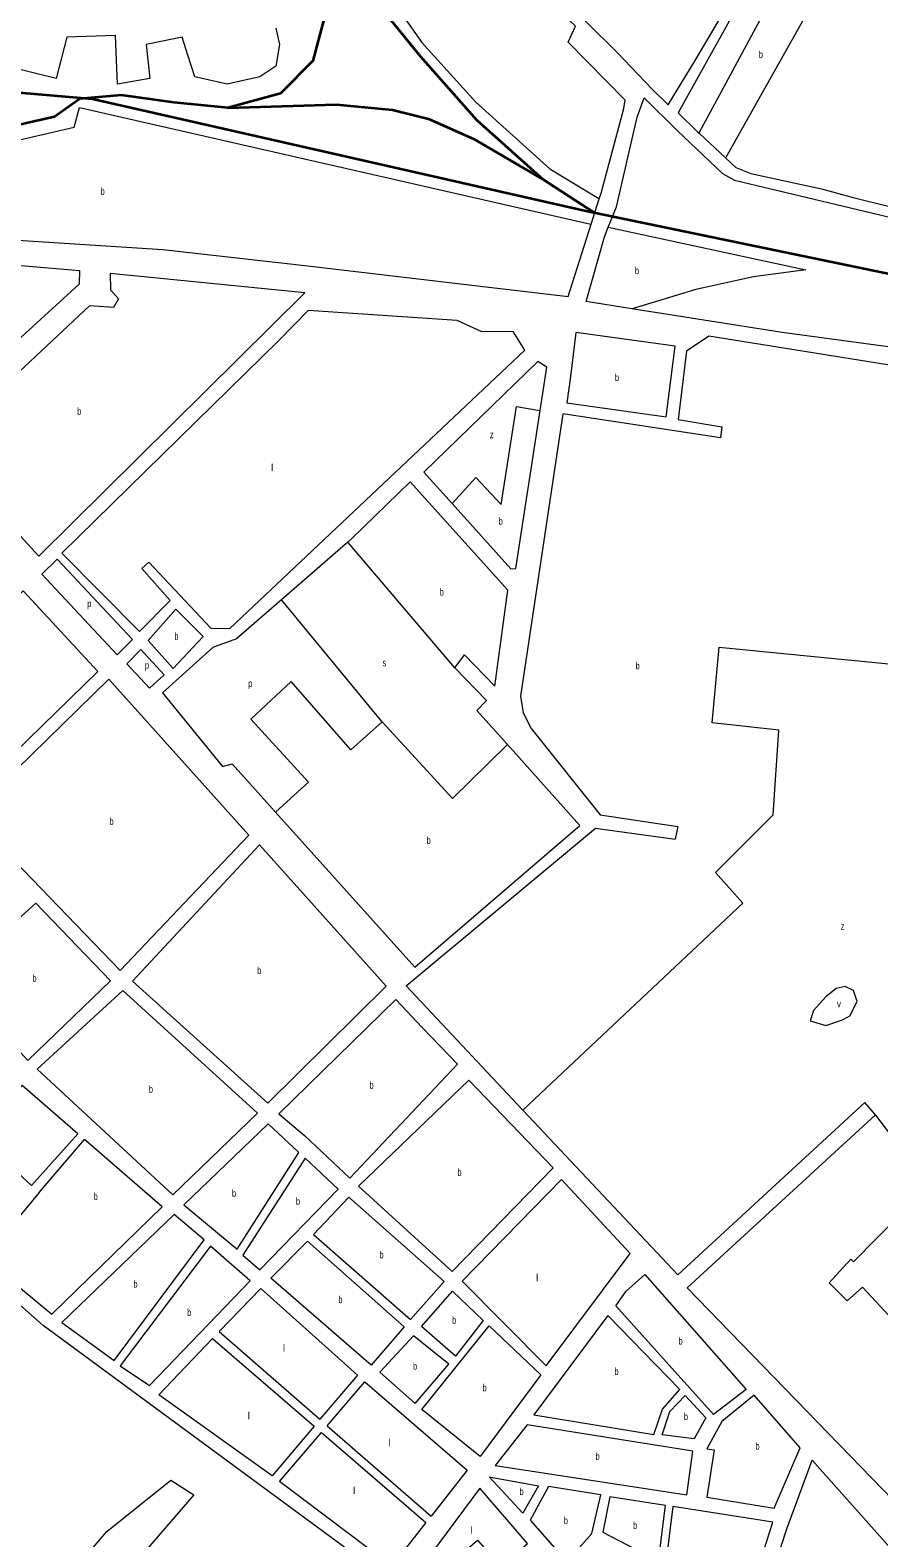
# Model space of a CAD drawing. Extents: x 639657 to 671642, y 222838 to 252123.
# Drawn here: x 658048 to 659240, y 236660 to 238779 of the extents above; entities that cross this region are included whole.
import ezdxf

# ---------------------------------------------------------------- set-up
doc = ezdxf.new("R2010")
doc.units = 0
doc.header["$LTSCALE"] = 4
for name, color, linetype, lineweight in [('1', 7, 'Continuous', 13), ('15', 7, 'Continuous', 13), ('21', 7, 'Continuous', 13), ('57', 7, 'Continuous', 35)]:
    doc.layers.add(name, color=color, linetype=linetype, lineweight=lineweight)
doc.layers.add('7', color=7, linetype='Continuous')

msp = doc.modelspace()

# ---------------------------------------------------------------- linework, layer by layer
at = {"layer": '1'}
for p, q in [((658730.3, 238022), (658764.42, 238244.203)), ((658049.867, 237154.898), (658114.782, 237227.812)), ((658060.47, 237145.14), (658124.091, 237219.753)), ((658313.319, 236949.845), (658372.14, 237010.43)), ((658372.14, 237010.43), (658507.605, 236888.746)), ((658304.076, 236940.193), (658446.902, 236816.896)), ((658313.319, 236949.845), (658455.037, 236826.525)), ((658507.605, 236888.746), (658455.037, 236826.525)), ((658465.321, 236817.575), (658518.229, 236879.154)), ((658446.902, 236816.896), (658387.919, 236747.081)), ((658457.142, 236808.056), (658603.967, 236681.306)), ((658465.321, 236817.575), (658611.248, 236690.592))]:
    msp.add_line(p, q, dxfattribs=at)
for points in [[(658847.523, 238541.526), (658850.13, 238549.69), (658882.08, 238668.7), (658883.95, 238680.03), (658803.98, 238761.87), (658814.17, 238784.15), (658738.75, 238856.42), (658658.01, 238926.42), (658442.29, 239151.03), (658431.985, 239154.805)], [(658820.159, 238800.055), (658829.06, 238790.43), (658872.59, 238747.45), (658921.71, 238695.48), (658944.29, 238673.47), (658982.19, 238735.76), (659048.98, 238849.09), (659136.87, 239009.25), (659203.75, 239129), (659215.26, 239124.27), (658958.54, 238662.54), (658986.09, 238635.29), (658987.732, 238633.76), (659025.021, 238599.015)], [(658860.244, 238501.589), (658871.57, 238530.35), (658900.66, 238656.27), (658910.73, 238683.38), (658957.01, 238637.79), (659020.86, 238577.05), (659037.75, 238567.79), (659395.07, 238482.65), (659729.35, 238394.78), (659995.65, 238331.13), (660443.05, 238216.19), (660675.62, 238154.61), (660733.87, 238147.64), (661057.02, 238117.22), (661125.8, 238108.27), (661132.67, 238082.42), (661097.25, 238065.67), (661056.14, 238051.45), (661010.55, 238038.85), (660961.71, 238033.56), (660800.99, 238053.45)], [(657417.718, 238621.02), (657553.13, 238564.73), (657621.48, 238517.53), (657763.17, 238502.79), (657767.72, 238514.18), (657814.55, 238511.05), (657816.94, 238501.44), (658008.65, 238484.71), (658234.16, 238470.44), (658437.85, 238447.56), (658803.79, 238404.54), (658836.212, 238506.095), (658847.523, 238541.526)], [(659025.021, 238599.015), (659039.45, 238585.57), (659060.63, 238576.96), (659160.03, 238555.79), (659204.4, 238543.46), (659310.38, 238517.08), (659491.859, 238474.143)], [(658893.324, 238387.062), (658829.23, 238397.11), (658854.9, 238488.02), (658860.244, 238501.589)], [(657854.22, 238463.53), (658117, 238441), (658116.4, 238421.64), (657899.41, 238223.39), (657760.45, 238366.11)], [(658328.31, 237937.92), (658743.09, 238329.12), (658726.32, 238355.04), (658682.28, 238354.49), (658648.02, 238370.83), (658438.65, 238384.47), (658397.24, 238342.61), (658092.47, 238043.86), (658201.6, 237933.72), (658244.328, 237977.067), (658204.561, 238021.921), (658214.69, 238030.789)], [(660800.99, 238053.45), (660000.64, 238163.12), (659827.06, 238204.84), (659589.63, 238266.1), (659385.27, 238315.83), (659104.35, 238353.98), (658893.324, 238387.062)], [(659416.867, 238275.517), (659337.16, 238294.9), (659001.61, 238348.4), (658969.88, 238327.74), (658958.31, 238231.27), (659019.82, 238220.97), (659018.04, 238205.88), (658796.36, 238239.63), (658736.9, 237842.7), (658740.71, 237819.15), (658752, 237797.4), (658848.994, 237676.039), (658957.876, 237659.568), (658954.078, 237641.83)], [(658764.42, 238244.203), (658773.78, 238305.16), (658761.22, 238312.91), (658601.2, 238157.44), (658640.69, 238113.587)], [(658644.35, 237882.3), (658657.94, 237900.9), (658700.55, 237856.85), (658719.23, 237991.64), (658581.65, 238144.06), (658499.74, 238064.16), (658494.151, 238059.291), (658400.864, 237978.033)], [(658640.69, 238113.587), (658723.32, 238021.83), (658730.3, 238022)], [(658214.69, 238030.789), (658301.43, 237938.33), (658328.31, 237937.92)], [(658400.864, 237978.033), (658337.81, 237923.11), (658304.26, 237911), (658233.83, 237847.47), (658318.09, 237743.7), (658331.42, 237747.79), (658392.418, 237679.913)], [(658718.415, 237774.67), (658675.61, 237822.38), (658689.23, 237836.69), (658644.35, 237882.3)], [(658392.418, 237679.913), (658588.39, 237461.84), (658820.4, 237661), (658718.415, 237774.67)], [(658740.284, 237261.081), (658576.39, 237435.66), (658842.16, 237657.2), (658954.078, 237641.83)], [(658114.782, 237227.812), (658036.71, 237295.41), (657968.51, 237229.77), (658049.867, 237154.898)], [(659235.52, 237254.49), (659220.94, 237271.76), (658957.84, 237029.34), (658740.284, 237261.081)], [(659834.184, 236747.301), (659840.23, 236583.39), (659311.84, 236668), (659276.19, 236697.2), (658971.19, 237011.41), (659235.52, 237254.49)], [(658060.47, 237145.14), (657984.74, 237053.96), (658025.9, 237017.99), (658078.08, 236974.09), (658233.33, 237125.17), (658124.091, 237219.753)], [(658329.867, 236317.332), (658539.21, 236592.55), (658536.53, 236612.24), (658065.97, 236958.54), (657930.86, 237077.69), (657766.4, 236907.11), (657847.52, 236820.47), (657860.07, 236747.72), (657844.01, 236702.2), (657778.2, 236626.44), (657749.87, 236598.88), (657718.73, 236598.11), (657605.75, 236462.78)], [(658387.919, 236747.081), (658228.68, 236860.72), (658304.076, 236940.193)], [(658518.229, 236879.154), (658661.7, 236754.94), (658611.248, 236690.592)], [(658603.967, 236681.306), (658556.01, 236620.14), (658397.94, 236739.153), (658457.142, 236808.056)]]:
    msp.add_lwpolyline(points, dxfattribs=at)
for points in [[(658059.81, 238039.29), (658433.73, 238409.6), (658160.09, 238436.69), (658160.66, 238413.6), (658171.73, 238400.98), (658165.04, 238388.99), (658131.13, 238391.38), (657918.98, 238192.71)], [(658954.13, 238334.33), (658814.81, 238353.868), (658806.88, 238292.01), (658802.149, 238255.044), (658941.55, 238235.16)], [(658191.68, 237922.19), (658085.7, 238035.09), (658064.19, 238014.15), (658170.18, 237900.7)], [(658142.82, 237877.46), (657947.65, 237687.27), (657842.83, 237796.98), (658037.9, 237990.93)], [(658290.97, 237926.79), (658248.57, 237881.68), (658213.74, 237921.12), (658252.672, 237964.907)], [(658183.39, 237888.14), (658215.4, 237854), (658235.89, 237872.77), (658203.3, 237908.51)], [(658174.22, 237456.98), (658354.87, 237647.36), (658158.13, 237866.56), (657962.98, 237675.83)], [(658548.21, 237435.06), (658370.25, 237633.77), (658191.78, 237442.37), (658381.96, 237270.83)], [(658044.63, 237330.74), (658160.6, 237442.68), (658055.8, 237551.85), (657938.6, 237445.79)], [(658367.27, 237256.5), (658178.13, 237429.14), (658057.83, 237318.71), (658248.14, 237141.79)], [(658397.3, 237255.59), (658433.46, 237225.24), (658497.2, 237165.6), (658648.45, 237325.71), (658598.54, 237377.29), (658561.82, 237416.5)], [(658782.68, 237179.7), (658664.07, 237303), (658509.3, 237154.08), (658640.72, 237034.33)], [(658425.538, 237201.426), (658382.46, 237241.71), (658263.88, 237128.08), (658338.52, 237065.47)], [(658434.126, 237193.394), (658346.79, 237057.08), (658370.41, 237036.72), (658480.39, 237150.13)], [(658891, 237059.37), (658794.37, 237163.34), (658655.03, 237020.71), (658772.99, 236901.7)], [(658629.79, 237020.08), (658495.72, 237138.7), (658445.99, 237086.42), (658582.24, 236966.78)], [(658292.52, 237078.83), (658250.26, 237114.31), (658092.34, 236962.62), (658165.68, 236909.11)], [(658356.82, 237021.33), (658301.34, 237069.91), (658174.46, 236901.81), (658215.46, 236873.82)], [(658437.63, 237077.07), (658573.37, 236956.35), (658526.9, 236902.54), (658385.75, 237024.74)], [(658911.62, 237029.8), (659053.75, 236868.41), (659007.89, 236833.42), (658870.82, 236985.8), (658885.34, 237006.58)], [(658645.32, 236915.17), (658597.53, 236956.96), (658641.42, 237006.41), (658684.35, 236965.57)], [(658680.02, 236774.2), (658598.3, 236840.39), (658692.61, 236957.72), (658765.25, 236889.15)], [(658859.33, 236972.62), (658755.38, 236833.03), (658924.25, 236805), (658936.25, 236840.76), (658960.81, 236868.24)], [(658635.93, 236904.19), (658586.58, 236943.79), (658538.97, 236892.64), (658588.96, 236848.75)], [(658935.698, 236804.921), (658946.485, 236837.304), (658968.008, 236860.11), (658997.128, 236828.436), (658980.669, 236799.295)], [(659129.95, 236786.5), (659065.23, 236860.64), (659019.96, 236823.51), (658998.9, 236784.84), (659009.14, 236783.48), (658998.45, 236717.13), (659093.351, 236701.739)], [(658746.06, 236818.83), (658701.28, 236761.83), (658970.43, 236720.2), (658979.1, 236781.66)], [(659150.84, 236467.89), (659071.828, 236552.237), (659111.076, 236672.599), (659146.526, 236768.889), (659305.74, 236589.95)], [(658740.04, 236694.57), (658692.56, 236745.5), (658762.18, 236733.27)], [(658746.8, 236652.11), (658679.87, 236729.68), (658587.77, 236606.18), (658600.92, 236591.11), (658676.25, 236656.88), (658709.13, 236619.22)], [(658849.54, 236720.4), (658776.24, 236732.18), (658750.5, 236684.62), (658801.93, 236626.27), (658836.94, 236665.83)], [(658930.85, 236627.34), (658940.71, 236705.48), (658862.51, 236717.5), (658852.53, 236668.04)], [(659091.44, 236682.156), (658950.96, 236704.13), (658941.14, 236624.37), (659060.97, 236586.25)]]:
    msp.add_lwpolyline(points, close=True, dxfattribs=at)
at = {"layer": '15'}
for points in [[(659210.12, 237413.84), (659204.88, 237428.94), (659193.11, 237434.95), (659180.19, 237431.84), (659166.11, 237420.14), (659148.75, 237400.94), (659143.79, 237386.47), (659165.76, 237379.83), (659189.48, 237387.69), (659199.74, 237393.51)], [(658155.66, 236668.86), (658245.54, 236740.78), (658277.61, 236720.62), (658139.17, 236559.52), (658103.44, 236607.9)]]:
    msp.add_lwpolyline(points, close=True, dxfattribs=at)
at = {"layer": '21'}
for points in [[(658431.985, 239154.805), (658432.012, 239154.305), (658436.254, 239075.401), (658469.172, 238976.578), (658514.75, 238880.288), (658598.311, 238761.193), (658674.276, 238677.573), (658778.094, 238583.817), (658847.023, 238541.831), (658847.523, 238541.526)], [(658987.732, 238633.76), (658988.001, 238634.26), (659121.205, 238882.196), (659166.783, 238851.789), (659025.301, 238599.515), (659025.021, 238599.015)], [(658393.207, 238781.464), (658398.272, 238758.659), (658393.207, 238728.252), (658370.418, 238713.048), (658324.839, 238702.912), (658279.261, 238713.048), (658269.132, 238743.455), (658261.536, 238768.795), (658210.893, 238758.659), (658215.957, 238710.514), (658170.378, 238702.912), (658167.846, 238771.329), (658099.478, 238768.795), (658084.285, 238710.514), (658053.9, 238718.116), (658003.257, 238730.786)], [(657417.718, 238621.02), (657417.431, 238621.519), (657357.559, 238725.718), (657699.399, 238702.912), (657815.878, 238682.641), (657810.814, 238649.7), (658010.853, 238619.292), (658109.607, 238642.098), (658117.203, 238669.971), (658835.712, 238506.209), (658836.212, 238506.095)], [(658860.244, 238501.589), (659137.659, 238441.917), (659064.226, 238431.781), (658983.198, 238414.044), (658893.824, 238387.212), (658893.324, 238387.062)], [(658640.69, 238113.587), (658641.153, 238114.087), (658674.276, 238149.885), (658709.726, 238111.876), (658731.249, 238249.976), (658763.92, 238244.29), (658764.42, 238244.203)], [(658740.284, 237261.081), (658740.784, 237261.552), (659049.034, 237551.875), (659011.052, 237594.952), (659092.08, 237676.038), (659099.677, 237795.133), (659005.987, 237805.269), (659016.116, 237911.695), (659297.185, 237883.821), (659307.313, 238028.256), (659388.342, 238020.654), (659380.746, 237916.763), (659441.517, 237911.695), (659446.582, 238010.518), (659522.546, 238002.917), (659530.143, 238119.478)], [(658644.35, 237882.3), (658494.575, 238058.791), (658494.151, 238059.291)], [(658542.604, 237806.536), (658542.191, 237807.036), (658401.277, 237977.533), (658400.864, 237978.033)], [(658542.604, 237806.536), (658498.291, 237767.26), (658414.73, 237863.55), (658357.757, 237810.337), (658438.786, 237721.649), (658392.918, 237680.363), (658392.418, 237679.913)], [(658718.415, 237774.67), (658717.915, 237774.178), (658641.358, 237698.843), (658542.604, 237806.536)], [(659235.52, 237254.49), (659235.898, 237253.99), (659273.134, 237204.728), (659261.739, 237193.325), (659270.601, 237114.773), (659204.766, 237047.623), (659200.967, 237051.424), (659170.582, 237018.483), (659195.903, 236993.144), (659217.426, 237012.148), (659323.777, 236898.121), (659505.3, 237005.853), (659505.8, 237006.15)]]:
    msp.add_lwpolyline(points, dxfattribs=at)
at = {"layer": '57'}
for points in [[(654002.119, 239034.206), (654070.566, 238864.887), (654144.193, 238697.237), (654202.587, 238585.471), (654273.675, 238478.785), (654332.069, 238397.5), (654423.469, 238313.675), (654563.107, 238227.31), (654677.356, 238184.128), (654752.252, 238182.858), (655194.015, 238248.902), (655762.722, 238406.391), (656798.58, 238678.186), (656935.679, 238718.829), (657164.177, 238739.15), (657282.235, 238750.582), (657411.717, 238748.041), (657640.216, 238725.18), (658021.046, 238692.158), (658135.295, 238681.998), (658828.406, 238524.508), (660845.547, 238106.667)], [(658446.306, 238980.466), (658455.192, 238900.451), (658460.27, 238844.568), (658460.27, 238793.765), (658445.036, 238735.341), (658399.337, 238689.619), (658325.71, 238669.298), (658249.543, 238676.918), (658175.916, 238687.079), (658117.522, 238681.998), (658081.978, 238656.597), (658013.429, 238641.356), (657914.413, 238651.517), (657848.402, 238664.217), (657784.93, 238692.159), (657663.065, 238709.94), (657468.858, 238742.324)], [(658446.306, 238980.466), (658466.617, 238927.123), (658522.472, 238833.137), (658596.099, 238741.692), (658674.804, 238652.787), (658768.743, 238568.962), (658840.81, 238521.939)], [(658325.71, 238669.298), (658401.876, 238671.838), (658478.042, 238674.378), (658556.747, 238666.758), (658607.524, 238654.057), (658670.996, 238626.115), (658768.743, 238568.962)]]:
    msp.add_lwpolyline(points, dxfattribs=at)

# ---------------------------------------------------------------- texts
at = {"layer": '7'}
for s, width, p in [('b', 0.75, (659071.715, 238739.37)), ('b', 0.75, (658146.808, 238547.13)), ('b', 0.75, (658897.59, 238435.829)), ('b', 0.75, (658869.499, 238285.59)), ('b', 0.75, (658113.89, 238237.99)), ('z', 0.8, (658693.752, 238205.24)), ('b', 0.75, (658706.077, 238083.75)), ('b', 0.75, (658623.312, 237984.127)), ('p', 0.75, (658128.09, 237967.895)), ('b', 0.75, (658250.451, 237921.855)), ('p', 0.75, (658208.999, 237881.255)), ('s', 0.8, (658542.865, 237884.757)), ('b', 0.75, (658898.667, 237880.477)), ('p', 0.75, (658354.22, 237855.617)), ('b', 0.75, (658159.244, 237661.77)), ('b', 0.75, (658604.903, 237635.164)), ('z', 0.8, (659186.883, 237514.559)), ('b', 0.75, (658366.905, 237452.3)), ('b', 0.75, (658050.954, 237441.295)), ('v', 0.85, (659181.465, 237405.36)), ('b', 0.75, (658214.564, 237285.465)), ('b', 0.75, (658524.632, 237291.05)), ('b', 0.75, (658648.181, 237168.665)), ('b', 0.75, (658137.053, 237134.75)), ('b', 0.75, (658331.371, 237139.215)), ('b', 0.75, (658421.293, 237128.057)), ('b', 0.75, (658538.611, 237052.74)), ('b', 0.75, (658192.902, 237011.71)), ('b', 0.75, (658480.928, 236989.805)), ('b', 0.75, (658268.377, 236971.865)), ('b', 0.75, (658640.789, 236960.79)), ('b', 0.75, (658958.829, 236931.61)), ('b', 0.75, (658585.784, 236896.27)), ('b', 0.75, (658868.865, 236888.81)), ('b', 0.75, (658683.454, 236865.96)), ('b', 0.75, (658966.352, 236825.462)), ('b', 0.75, (659066.995, 236783.85)), ('b', 0.75, (658842.352, 236769.515)), ('b', 0.75, (658735.454, 236720.035)), ('b', 0.75, (658797.644, 236679.225)), ('b', 0.75, (658894.976, 236672.42))]:
    msp.add_text(s, height=10, dxfattribs=dict(at, width=width)).set_placement(p)
for p in [(658386.422, 238159.095), (658758.692, 237020.534), (658402.925, 236921.71), (658353.548, 236826.687), (658551.056, 236788.678), (658501.679, 236721.529), (658666.269, 236665.782)]:
    msp.add_text('l', height=10, dxfattribs=at).set_placement(p)

doc.saveas('drawing.dxf')
